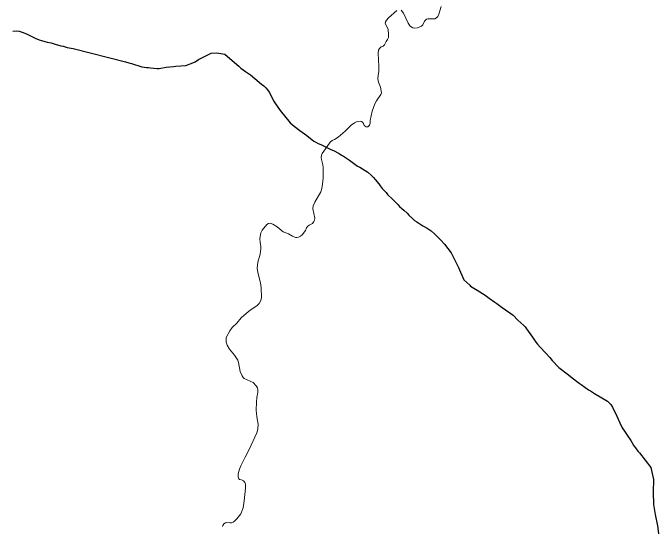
# Model space of a CAD drawing. Extents: x 553962 to 842807, y 8883888 to 9032388.
# Drawn here: x 587242 to 589166, y 8910543 to 8912077 of the extents above; entities that cross this region are included whole.
import ezdxf

# ---------------------------------------------------------------- set-up
doc = ezdxf.new("R2010")
doc.units = 0
doc.header["$LTSCALE"] = 20
doc.layers.add('6', color=7, linetype='Continuous', lineweight=13)

msp = doc.modelspace()

# ---------------------------------------------------------------- linework, layer by layer
at = {"layer": '6'}
for points in [[(588390.34, 8912083.37), (588365.52, 8912061.69), (588359.47, 8912054.87), (588356.67, 8912049.86), (588355.74, 8912044.45), (588362.48, 8912031.84), (588364.26, 8912026.84), (588365.66, 8912012.21), (588364.93, 8912002.8), (588362.49, 8911996.79), (588358.66, 8911991.37), (588353.54, 8911981.35), (588348.94, 8911977.13), (588343.06, 8911975.12), (588337.92, 8911970.11), (588335.88, 8911965.29), (588334.49, 8911956.28), (588336.68, 8911916.02), (588336.14, 8911901.6), (588334.43, 8911890.38), (588333.79, 8911879.36), (588335.29, 8911869.14), (588341.83, 8911854.73), (588344.86, 8911837.51), (588342.73, 8911832.9), (588329.56, 8911813.85), (588324.89, 8911804.63), (588316.47, 8911782.38), (588310.52, 8911755.13), (588310.21, 8911746.51), (588308.69, 8911740.7), (588303.31, 8911735.89), (588298.07, 8911736.08), (588292.69, 8911740.28), (588290.37, 8911746.08), (588287.73, 8911749.68), (588284.76, 8911751.68), (588280.14, 8911753.28), (588271.52, 8911752.06)], [(588522.87, 8912095.39), (588516.21, 8912072.35), (588513.07, 8912065.33), (588509.29, 8912061.92), (588503.77, 8912058.91), (588497.44, 8912058.3), (588483.02, 8912058.47), (588478.68, 8912057.26), (588473.17, 8912052.05), (588467.83, 8912041.02), (588463.58, 8912036.61), (588452.42, 8912031.98), (588443.21, 8912030.77), (588437.83, 8912032.16), (588429.87, 8912036.76), (588423.71, 8912045.96), (588410.32, 8912075.78), (588403.61, 8912084.59)], [(588271.52, 8911752.06), (588263.62, 8911748.24), (588254.08, 8911741.22), (588235.29, 8911723.36), (588214.94, 8911705.5), (588203.94, 8911698.47), (588196.41, 8911695.65), (588191.06, 8911690.64), (588189.04, 8911687.03), (588167.17, 8911656.35), (588165.19, 8911651.33), (588164.23, 8911644.12), (588164.96, 8911638.11), (588168.56, 8911622.7), (588169.43, 8911614.48), (588169.73, 8911582.83), (588168.42, 8911564.2), (588165.82, 8911551.98), (588162.48, 8911541.76), (588144.83, 8911511.08), (588140.46, 8911500.06), (588139.33, 8911491.24), (588144.51, 8911463.21), (588144.29, 8911457.4), (588142.16, 8911452.79), (588137.74, 8911446.77), (588127.78, 8911441.95), (588122.61, 8911437.73), (588120.36, 8911434.12), (588117.33, 8911426.11), (588106.83, 8911412.87), (588101.77, 8911408.86), (588096.62, 8911406.24), (588090.78, 8911405.03), (588086.72, 8911405.43), (588078.33, 8911409.22), (588066.57, 8911416.61)], [(588066.57, 8911416.61), (588049.88, 8911422.6), (588032.47, 8911437.39), (588032.47, 8911437.39), (588019.56, 8911445.38), (588011.32, 8911448.17), (588006.28, 8911447.37), (588001.87, 8911444.35), (587987.99, 8911427.1), (587983.72, 8911419.49), (587980.48, 8911402.25), (587981.43, 8911390.44), (587983.79, 8911379.02), (587983.94, 8911371.81), (587981.23, 8911355.58), (587974.73, 8911331.93), (587973.03, 8911313.5), (587974.57, 8911301.09), (587982.31, 8911269.45), (587984.36, 8911255.03), (587985.33, 8911226.39), (587983.77, 8911216.97), (587978.27, 8911208.55), (587971.18, 8911201.33), (587954.34, 8911190.48), (587946.21, 8911184.06), (587924.98, 8911164.8), (587911.58, 8911149.75), (587897.96, 8911136.31), (587890.73, 8911126.48), (587880.06, 8911106.03), (587879.81, 8911092.21), (587882.42, 8911083.8), (587890.13, 8911071.8), (587905.13, 8911053.19), (587914.67, 8911038.58), (587916.63, 8911032.18), (587921.57, 8911004.54), (587927.21, 8910992.13), (587930.84, 8910986.93), (587934.13, 8910984.13), (587960.87, 8910971.75), (587970.03, 8910962.15), (587973.18, 8910955.95), (587974.67, 8910949.94), (587974.79, 8910943.33), (587971.64, 8910926.7), (587970.07, 8910913.27), (587969.83, 8910888.84), (587971.49, 8910869.01), (587975.62, 8910847.78), (587974.43, 8910832.35), (587971.28, 8910821.33), (587948.64, 8910772.02), (587936.23, 8910748.96), (587923.82, 8910723.3), (587919.94, 8910713.28), (587916.16, 8910698.85), (587915.58, 8910690.04), (587917.54, 8910683.83), (587919.24, 8910682.23), (587925.59, 8910680.84), (587931.92, 8910678.05), (587935.73, 8910673.05), (587937.81, 8910668.04)], [(587937.81, 8910668.04), (587937.64, 8910656.02), (587933.83, 8910618.36), (587930.37, 8910597.72), (587923.44, 8910579.48), (587911.78, 8910564.84), (587905.72, 8910558.62), (587900.88, 8910554.81), (587896.11, 8910553), (587891.13, 8910552.59), (587881.92, 8910553.57), (587877.86, 8910552.77), (587873.29, 8910549.75), (587869.82, 8910544.74), (587868.96, 8910541.53)]]:
    msp.add_lwpolyline(points, dxfattribs=at)
at = {"layer": '6', "lineweight": 25}
for points in [[(587241.99, 8912022.26), (587254.13, 8912022.67), (587261.29, 8912021.88), (587267.09, 8912020.29), (587272.69, 8912018.3), (587284.83, 8912013.31), (587309.03, 8912000.93), (587320.63, 8911996.14), (587327.38, 8911993.94), (587344.49, 8911989.36), (587356.59, 8911986.78), (587368.53, 8911982.99), (587385.47, 8911978.21), (587392.39, 8911976.62), (587398.37, 8911974.83), (587404.17, 8911973.23), (587422.61, 8911970.26), (587579.15, 8911930.72)], [(587628.14, 8911915.7), (587634.92, 8911914.11), (587641.31, 8911913.11), (587647.69, 8911913.12), (587653.92, 8911912.73), (587673.09, 8911910.56), (587679.48, 8911910.57), (587700.54, 8911913.81), (587722.28, 8911916.25), (587729.54, 8911917.26), (587758.92, 8911918.91), (587780.36, 8911926.76), (587787.21, 8911930.17), (587797.32, 8911937.2), (587835.24, 8911955.69), (587851.92, 8911957.52), (587875.41, 8911952.95), (587904.66, 8911928.15), (587917.38, 8911917.76), (587924.03, 8911911.76), (587937.67, 8911901.36), (587952.13, 8911890.97), (587965.37, 8911879.98), (587986.01, 8911863.98), (587992.28, 8911858.78), (587998.12, 8911852.99), (588003.77, 8911846.58), (588008.06, 8911839.58), (588015.08, 8911826.37), (588021.41, 8911813.76), (588025.23, 8911807.36), (588041.47, 8911784.35), (588071.31, 8911748.14), (588082.77, 8911737.94), (588099.69, 8911724.95), (588120.93, 8911710.16), (588142.44, 8911693.16), (588148.28, 8911689.77), (588154.73, 8911686.57), (588162.56, 8911682.98), (588193.27, 8911668.21), (588201.07, 8911665.41), (588218.23, 8911656.03), (588224.79, 8911651.83), (588230.89, 8911648.63), (588248.49, 8911636.64), (588260.68, 8911627.85), (588273.02, 8911618.25), (588279.91, 8911615.46), (588303.62, 8911600.67), (588314.16, 8911590.68), (588320.52, 8911585.08), (588325.68, 8911579.08), (588335.91, 8911565.27), (588340.71, 8911559.87), (588346.48, 8911552.07), (588358.04, 8911539.67), (588362.59, 8911534.06), (588377.36, 8911519.46), (588388.74, 8911507.86), (588393.13, 8911503.87), (588398.18, 8911498.26), (588404.93, 8911492.07), (588411.17, 8911487.27), (588421.17, 8911478.47), (588425.89, 8911472.47), (588438.11, 8911460.87), (588443.43, 8911456.27), (588449.56, 8911451.67), (588468.42, 8911440.49), (588481.36, 8911433.49), (588487.17, 8911429.5), (588493.21, 8911424.9), (588503.82, 8911415.1), (588521.92, 8911397.1), (588533.22, 8911385.1), (588552.34, 8911359.09), (588571.39, 8911321.26), (588574.56, 8911315.86), (588590.64, 8911279.23), (588608.32, 8911262.43), (588610.17, 8911260.03), (588630.84, 8911247.84), (588654.49, 8911232.66), (588666.82, 8911223.66), (588683.27, 8911212.27), (588688.86, 8911207.67), (588705.06, 8911196.08), (588738.22, 8911172.89), (588752.56, 8911158.49), (588769.77, 8911142.5), (588773.69, 8911138.3), (588777.52, 8911131.89), (588796.36, 8911107.28), (588805.82, 8911092.68), (588810.72, 8911086.07), (588819.33, 8911077.67), (588834.89, 8911060.87), (588847.56, 8911046.47), (588854.46, 8911037.27), (588874.39, 8911016.67)], [(587579.15, 8911930.72), (587589.16, 8911927.65), (587596.72, 8911925.46), (587628.14, 8911915.7)], [(588874.39, 8911016.67), (588903.91, 8910994.48), (588914.61, 8910985.68), (588935.76, 8910970.49), (588941.03, 8910966.09), (588963.62, 8910950.5), (588969.73, 8910946.91), (588981.53, 8910939.31), (589020.32, 8910916.34), (589030.04, 8910906.54), (589034.86, 8910898.54), (589047.78, 8910871.31), (589057.09, 8910851.1), (589064.43, 8910836.89), (589073.14, 8910823.88), (589078.91, 8910814.67), (589089.97, 8910798.87), (589099.37, 8910783.06), (589103.84, 8910776.45), (589110.66, 8910767.25), (589115.51, 8910761.45), (589149.38, 8910718.44)], [(589149.38, 8910718.44), (589158.24, 8910681.99), (589156.73, 8910644.33), (589158.09, 8910607.28), (589162.29, 8910577.64), (589169.78, 8910544), (589174.92, 8910504.94), (589178.59, 8910488.72), (589177.67, 8910452.87), (589174.73, 8910385.16), (589177.48, 8910336.08), (589180.79, 8910290.42), (589185.01, 8910258.98), (589190.14, 8910217.32), (589199.88, 8910167.26), (589207.22, 8910136.62), (589218.04, 8910104.59), (589237.13, 8910062.95), (589239.14, 8910041.92), (589234.01, 8910010.67), (589227.03, 8909984.41), (589224.54, 8909965.78)]]:
    msp.add_lwpolyline(points, dxfattribs=at)

doc.saveas('drawing.dxf')
